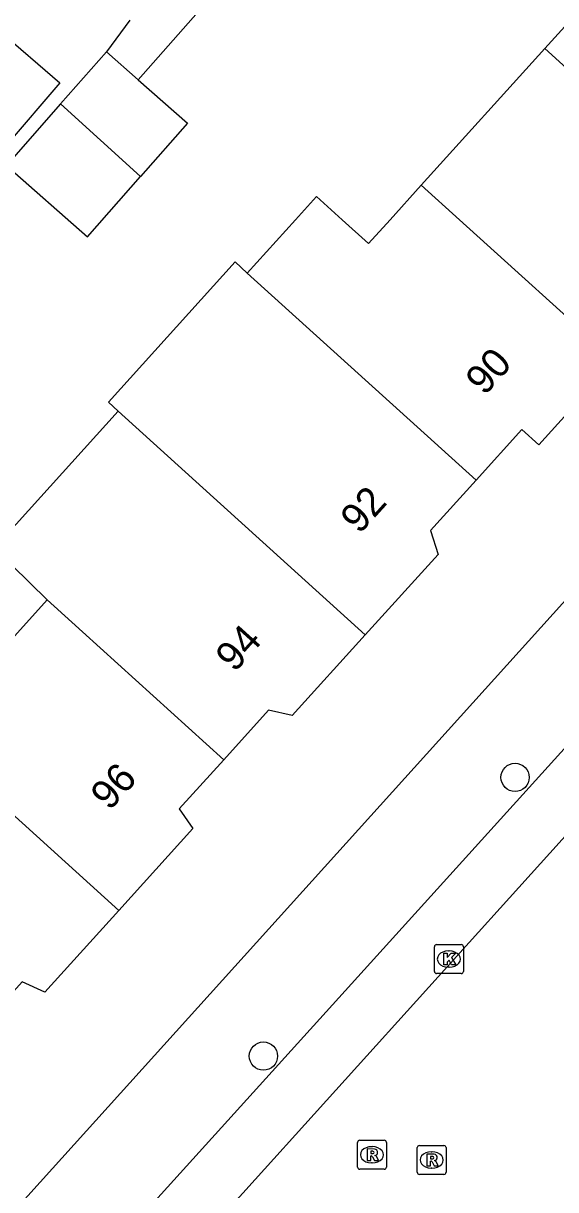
# Model space of a CAD drawing. Extents: x 159040 to 160094, y 381214 to 382518.
# Drawn here: x 159538.23 to 159556.65, y 381716.48 to 381756.79 of the extents above; entities that cross this region are included whole.
import ezdxf

# ---------------------------------------------------------------- set-up
doc = ezdxf.new("R2010")
doc.units = 0
for name, color, linetype in [('IMGEO_Boom', 7, 'Continuous'), ('IMGEO_Kolk', 7, 'Continuous'), ('IMGEO_Pand', 7, 'Continuous'), ('IMGEO_Pand_nummerreeks', 7, 'Continuous'), ('IMGEO_Rijbaan_lokaal_open', 7, 'Continuous'), ('IMGEO_Rioolput', 7, 'Continuous'), ('IMGEO_Voetpad_open', 7, 'Continuous')]:
    doc.layers.add(name, color=color, linetype=linetype)

msp = doc.modelspace()

# ---------------------------------------------------------------- linework, layer by layer
at = {"layer": 'IMGEO_Boom'}
for centre in [(159555.243, 381730.729), (159546.54, 381721.097)]:
    msp.add_circle(centre, 0.489, dxfattribs=at)
at = {"layer": 'IMGEO_Kolk'}
for p, q in [((159552.454, 381724.024), (159552.454, 381724.876)), ((159552.529, 381724.95), (159553.381, 381724.95)), ((159552.942, 381724.73), (159552.967, 381724.73)), ((159553.455, 381724.876), (159553.455, 381724.024)), ((159553.381, 381723.95), (159552.529, 381723.95)), ((159552.965, 381724.17), (159552.94, 381724.17))]:
    msp.add_line(p, q, dxfattribs=at)
for points in [[(159552.454, 381724.024), (159552.454, 381724.876)], [(159552.529, 381724.95), (159553.381, 381724.95)], [(159552.775, 381724.65), (159552.898, 381724.65), (159552.898, 381724.499), (159553.028, 381724.65), (159553.192, 381724.65), (159553.046, 381724.499), (159553.199, 381724.25), (159553.047, 381724.25), (159552.962, 381724.414), (159552.898, 381724.347), (159552.898, 381724.25), (159552.775, 381724.25), (159552.775, 381724.65)], [(159553.455, 381724.876), (159553.455, 381724.024)], [(159553.381, 381723.95), (159552.529, 381723.95)]]:
    msp.add_lwpolyline(points, dxfattribs=at)
for centre, start, end in [((159552.531, 381724.874), 91.552, 178.448), ((159552.531, 381724.874), 91.552, 178.448), ((159553.379, 381724.874), 1.552, 88.448), ((159553.379, 381724.874), 1.552, 88.448), ((159552.531, 381724.026), 181.552, 268.448), ((159552.531, 381724.026), 181.552, 268.448), ((159553.379, 381724.026), 271.552, 358.448), ((159553.379, 381724.026), 271.552, 358.448)]:
    msp.add_arc(centre, 0.0765, start, end, dxfattribs=at)
for centre, major_axis, ratio, start_param, end_param in [((159552.941, 381724.45), (-0.387, 0.002), 0.722429, 4.712389, 7.853982), ((159552.966, 381724.45), (-0.39, 0.002), 0.717154, 1.570796, 4.712389)]:
    msp.add_ellipse(centre, major_axis=major_axis, ratio=ratio, start_param=start_param, end_param=end_param, dxfattribs=at)
at = {"layer": 'IMGEO_Pand'}
for points in [[(159556.275, 381755.911), (159560.644, 381760.734)], [(159535.569, 381754.45), (159537.378, 381756.551), (159539.498, 381754.726), (159537.641, 381752.57)], [(159539.52, 381754.001), (159541.109, 381755.804)], [(159541.109, 381755.804), (159542.212, 381754.833)], [(159552, 381751.192), (159556.275, 381755.911)], [(159562.374, 381750.393), (159556.275, 381755.911)], [(159542.212, 381754.833), (159543.914, 381753.334), (159542.293, 381751.493)], [(159539.52, 381754.001), (159537.648, 381751.875), (159540.453, 381749.403), (159542.293, 381751.493)], [(159542.293, 381751.493), (159539.52, 381754.001)], [(159545.981, 381748.157), (159547.648, 381750), (159548.376, 381750.806), (159549.268, 381750), (159550.178, 381749.178), (159550.92, 381750), (159552, 381751.192)], [(159558.7, 381745.132), (159553.318, 381750), (159552, 381751.192)], [(159541.512, 381743.381), (159541.179, 381743.691), (159545.563, 381748.545), (159545.981, 381748.157)], [(159545.981, 381748.157), (159553.894, 381741.001)], [(159558.7, 381745.132), (159556.06, 381742.218), (159555.476, 381742.747), (159553.894, 381741.001)], [(159539.059, 381736.869), (159537.227, 381738.644), (159541.512, 381743.381)], [(159541.512, 381743.381), (159550.058, 381735.652)], [(159553.894, 381741.001), (159552.314, 381739.257), (159552.579, 381738.435), (159550.058, 381735.652)], [(159534.835, 381732.193), (159539.059, 381736.869)], [(159545.171, 381731.341), (159539.059, 381736.869)], [(159550.058, 381735.652), (159547.536, 381732.869), (159546.716, 381733.046), (159545.171, 381731.341)], [(159541.537, 381726.13), (159534.835, 381732.193)], [(159545.171, 381731.341), (159543.628, 381729.637), (159544.1, 381728.959), (159541.537, 381726.13)], [(159541.537, 381726.13), (159538.974, 381723.301), (159538.2, 381723.665), (159536.59, 381721.888)]]:
    msp.add_lwpolyline(points, dxfattribs=at)
at = {"layer": 'IMGEO_Rijbaan_lokaal_open'}
msp.add_lwpolyline([(159591.512, 381766.925), (159538.424, 381708.169), (159529.21, 381698.27)], dxfattribs=at)
at = {"layer": 'IMGEO_Rioolput'}
for p, q in [((159549.869, 381718.188), (159550.721, 381718.188)), ((159549.794, 381717.262), (159549.794, 381718.114)), ((159550.282, 381717.968), (159550.307, 381717.968)), ((159550.795, 381718.114), (159550.795, 381717.262)), ((159551.857, 381717.082), (159551.857, 381717.934)), ((159551.932, 381718.008), (159552.784, 381718.008)), ((159552.345, 381717.788), (159552.37, 381717.788)), ((159552.858, 381717.934), (159552.858, 381717.082)), ((159550.305, 381717.408), (159550.28, 381717.408)), ((159550.721, 381717.188), (159549.869, 381717.188)), ((159552.784, 381717.008), (159551.932, 381717.008)), ((159552.368, 381717.228), (159552.343, 381717.228))]:
    msp.add_line(p, q, dxfattribs=at)
for points in [[(159549.869, 381718.188), (159550.721, 381718.188)], [(159549.794, 381717.262), (159549.794, 381718.114)], [(159550.383, 381717.886), (159550.131, 381717.888), (159550.131, 381717.488)], [(159550.309, 381717.807), (159550.255, 381717.807), (159550.255, 381717.726)], [(159550.795, 381718.114), (159550.795, 381717.262)], [(159551.857, 381717.082), (159551.857, 381717.934)], [(159551.932, 381718.008), (159552.784, 381718.008)], [(159552.858, 381717.934), (159552.858, 381717.082)], [(159550.131, 381717.488), (159550.255, 381717.488), (159550.255, 381717.65), (159550.266, 381717.65)], [(159550.255, 381717.726), (159550.307, 381717.726)], [(159550.313, 381717.621), (159550.384, 381717.488), (159550.524, 381717.488), (159550.459, 381717.614)], [(159552.446, 381717.706), (159552.194, 381717.708), (159552.194, 381717.308)], [(159552.194, 381717.308), (159552.318, 381717.308), (159552.318, 381717.47), (159552.329, 381717.47)], [(159552.372, 381717.627), (159552.318, 381717.627), (159552.318, 381717.546)], [(159552.318, 381717.546), (159552.37, 381717.546)], [(159552.376, 381717.441), (159552.447, 381717.308), (159552.587, 381717.308), (159552.522, 381717.434)], [(159550.721, 381717.188), (159549.869, 381717.188)], [(159552.784, 381717.008), (159551.932, 381717.008)]]:
    msp.add_lwpolyline(points, dxfattribs=at)
for centre, radius, start, end in [((159549.871, 381718.112), 0.0765, 91.552, 178.448), ((159549.871, 381718.112), 0.0765, 91.552, 178.448), ((159550.719, 381718.112), 0.0765, 1.552, 88.448), ((159550.719, 381718.112), 0.0765, 1.552, 88.448), ((159550.315, 381717.711), 0.0964, 77.0061, 93.1865), ((159550.329, 381717.768), 0.0378, 276.6634, 79.6772), ((159550.382, 381717.776), 0.109, 350.3612, 89.416), ((159551.934, 381717.932), 0.0765, 91.552, 178.448), ((159551.934, 381717.932), 0.0765, 91.552, 178.448), ((159552.782, 381717.932), 0.0765, 1.552, 88.448), ((159552.782, 381717.932), 0.0765, 1.552, 88.448), ((159550.265, 381717.597), 0.0533, 26.0293, 88.6989), ((159550.291, 381717.915), 0.19, 274.7715, 282.9687), ((159550.38, 381717.776), 0.112, 277.5842, 350.9817), ((159550.364, 381717.561), 0.108, 29.5134, 73.7905), ((159552.328, 381717.417), 0.0533, 26.0293, 88.6989), ((159552.354, 381717.735), 0.19, 274.7715, 282.9687), ((159552.378, 381717.531), 0.0964, 77.0061, 93.1865), ((159552.392, 381717.588), 0.0378, 276.6634, 79.6772), ((159552.445, 381717.596), 0.109, 350.3612, 89.416), ((159552.443, 381717.596), 0.112, 277.5842, 350.9817), ((159552.427, 381717.381), 0.108, 29.5134, 73.7905), ((159549.871, 381717.264), 0.0765, 181.552, 268.448), ((159549.871, 381717.264), 0.0765, 181.552, 268.448), ((159550.719, 381717.264), 0.0765, 271.552, 358.448), ((159550.719, 381717.264), 0.0765, 271.552, 358.448), ((159551.934, 381717.084), 0.0765, 181.552, 268.448), ((159551.934, 381717.084), 0.0765, 181.552, 268.448), ((159552.782, 381717.084), 0.0765, 271.552, 358.448), ((159552.782, 381717.084), 0.0765, 271.552, 358.448)]:
    msp.add_arc(centre, radius, start, end, dxfattribs=at)
for centre, major_axis, ratio, start_param, end_param in [((159550.281, 381717.688), (-0.387, 0.002), 0.722429, 4.712389, 7.853982), ((159550.306, 381717.688), (-0.39, 0.002), 0.717154, 1.570796, 4.712389), ((159552.344, 381717.508), (-0.387, 0.002), 0.722429, 4.712389, 7.853982), ((159552.369, 381717.508), (-0.39, 0.002), 0.717154, 1.570796, 4.712389)]:
    msp.add_ellipse(centre, major_axis=major_axis, ratio=ratio, start_param=start_param, end_param=end_param, dxfattribs=at)
at = {"layer": 'IMGEO_Voetpad_open'}
for points in [[(159588.398, 381771.639), (159583.281, 381765.969), (159532.504, 381709.756), (159524.837, 381701.556)], [(159529.392, 381701.303), (159587.875, 381765.875)], [(159542.212, 381754.833), (159546.103, 381759.252)], [(159541.922, 381756.896), (159541.109, 381755.804)]]:
    msp.add_lwpolyline(points, dxfattribs=at)

# ---------------------------------------------------------------- texts
at = {"layer": 'IMGEO_Pand_nummerreeks'}
for s, p in [('90', (159554.186, 381743.891)), ('92', (159549.859, 381739.106)), ('94', (159545.539, 381734.328)), ('96', (159541.217, 381729.548))]:
    msp.add_text(s, height=1, rotation=47.8805, dxfattribs=at).set_placement(p)

doc.saveas('drawing.dxf')
